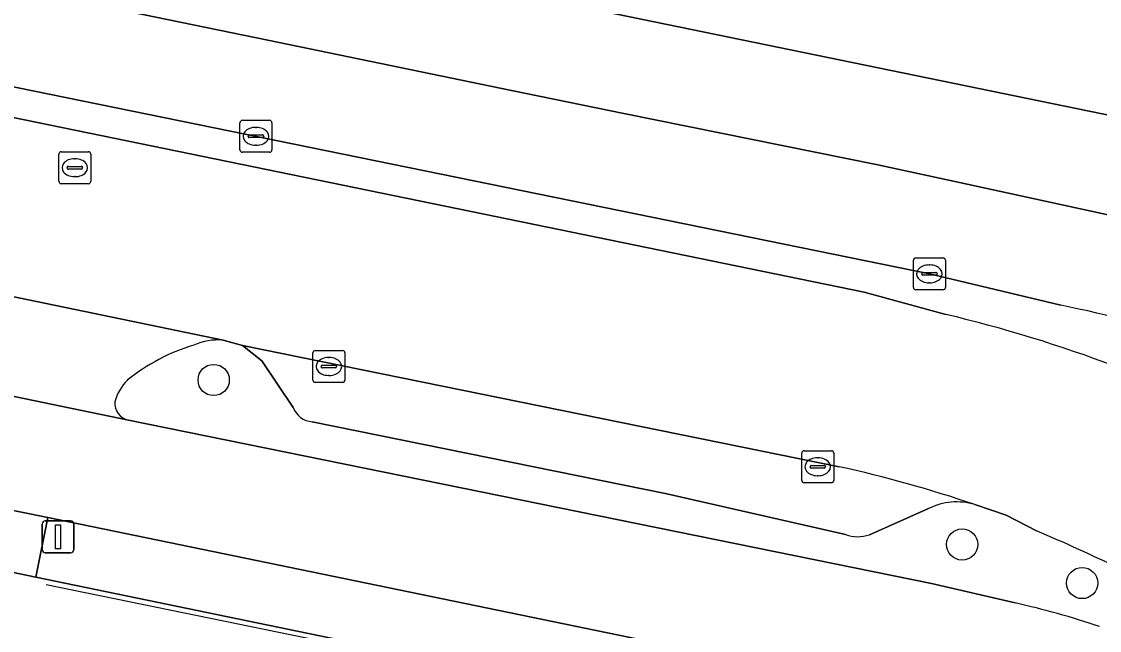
# Model space of a CAD drawing. Extents: x 157692 to 159674, y 381452 to 383291.
# Drawn here: x 158745.55 to 158779.28, y 382046.13 to 382065.2 of the extents above; entities that cross this region are included whole.
import ezdxf

# ---------------------------------------------------------------- set-up
doc = ezdxf.new("R2010")
doc.units = 0
for name, color, linetype in [('IMGEO_Berm_groen', 7, 'Continuous'), ('IMGEO_Boom', 7, 'Continuous'), ('IMGEO_Erf', 7, 'Continuous'), ('IMGEO_Fietspad_gesloten', 7, 'Continuous'), ('IMGEO_Hek', 7, 'Continuous'), ('IMGEO_Kolk', 7, 'Continuous'), ('IMGEO_Lichtmast', 7, 'Continuous'), ('IMGEO_Parkeervlak_open', 7, 'Continuous'), ('IMGEO_Rijbaan_lokaal_open', 7, 'Continuous'), ('IMGEO_Rijbaan_regionaal_gesloten', 7, 'Continuous'), ('IMGEO_Rioolput', 7, 'Continuous'), ('IMGEO_Voetpad_open', 7, 'Continuous')]:
    doc.layers.add(name, color=color, linetype=linetype)

msp = doc.modelspace()

# ---------------------------------------------------------------- linework, layer by layer
at = {"layer": 'IMGEO_Berm_groen'}
for points in [[(158595.092, 382100.086), (158601.14, 382098.944), (158779.77, 382062.223), (158785.616, 382060.813), (158789.108, 382059.781)], [(158778.07, 382056.314), (158773.956, 382057.298), (158711.762, 382070.015), (158600.841, 382092.865), (158585.035, 382095.717)], [(158599.236, 382092.209), (158771.914, 382056.729), (158774.468, 382056.03)], [(158754.047, 382053.115), (158753.071, 382054.578), (158752.461, 382055.052), (158751.861, 382055.219)], [(158748.896, 382052.715), (158774.025, 382047.607), (158776.64, 382046.995)], [(158771.335, 382049.136), (158765.742, 382050.405), (158754.644, 382052.667)], [(158777.306, 382049.248), (158776.357, 382049.737), (158775.376, 382050.073)], [(158773.93, 382049.946), (158772.077, 382049.127)]]:
    msp.add_lwpolyline(points, dxfattribs=at)
for centre, radius, start, end in [((158771.992, 382025.604), 31.306, 61.9794, 78.8047), ((158764.377, 382013.682), 43.533, 61.9779, 76.5977), ((158751.686, 382053.43), 1.798, 84.4147, 114.5503), ((158752.703, 382049.198), 6.127, 106.7353, 128.8386), ((158749.945, 382052.89), 1.53, 135.1126, 164.7435), ((158749.025, 382053.257), 0.558, 176.3356, 256.575), ((158754.702, 382053.366), 0.702, 200.9767, 265.2528), ((158774.81, 382048.219), 1.938, 73.0295, 117.0092), ((158771.719, 382050.166), 1.099, 249.5792, 289.031), ((158759.6, 382006.893), 45.907, 63.7033, 67.3137), ((158770.485, 382019.899), 27.786, 71.5564, 77.2027)]:
    msp.add_arc(centre, radius, start, end, dxfattribs=at)
at = {"layer": 'IMGEO_Boom'}
for centre in [(158751.563, 382053.974), (158774.98, 382048.825), (158778.735, 382047.616)]:
    msp.add_circle(centre, 0.489, dxfattribs=at)
at = {"layer": 'IMGEO_Erf'}
msp.add_lwpolyline([(158807.124, 381952.287), (158808.091, 381956.861), (158805.222, 381964.91), (158804.242, 381967.659), (158797.792, 381985.757), (158794.203, 381996.276), (158791.398, 382004.912), (158787.515, 382016.319), (158786.523, 382015.913), (158778.888, 382035.503), (158778.315, 382036.37), (158777.286, 382037.926), (158775.33, 382040.401), (158772.553, 382042.313), (158745.995, 382047.802), (158735.171, 382050.057)], dxfattribs=at)
at = {"layer": 'IMGEO_Fietspad_gesloten'}
for points in [[(158776.64, 382046.995), (158774.025, 382047.607), (158748.896, 382052.715), (158732.567, 382056.096), (158710.713, 382060.669), (158694.964, 382063.831), (158656.145, 382071.8), (158599.36, 382083.49), (158578.485, 382087.788), (158553.523, 382092.644), (158551.737, 382093.049), (158548.395, 382093.597), (158547.676, 382093.718)], [(158533.524, 382092.807), (158567.173, 382086.396), (158657.056, 382067.984), (158692.348, 382060.756), (158733.578, 382052.258), (158746.373, 382049.67), (158773.852, 382044.005)]]:
    msp.add_lwpolyline(points, dxfattribs=at)
msp.add_arc((158770.485, 382019.899), 27.786, 71.5564, 77.2027, dxfattribs=at)
at = {"layer": 'IMGEO_Hek'}
msp.add_lwpolyline([(158746.324, 382047.568), (158772.791, 382042.143), (158773.459, 382041.685)], dxfattribs=at)
at = {"layer": 'IMGEO_Kolk'}
for p, q in [((158752.385, 382061.18), (158752.385, 382062.032)), ((158752.46, 382062.106), (158753.312, 382062.106)), ((158752.873, 382061.886), (158752.898, 382061.886)), ((158753.386, 382062.032), (158753.386, 382061.18)), ((158752.644, 382061.6), (158752.644, 382061.612)), ((158753.082, 382061.563), (158752.684, 382061.563)), ((158752.687, 382061.649), (158753.085, 382061.649)), ((158753.128, 382061.612), (158753.128, 382061.6)), ((158752.896, 382061.326), (158752.871, 382061.326)), ((158753.312, 382061.106), (158752.46, 382061.106)), ((158773.53, 382057.798), (158774.382, 382057.798)), ((158773.455, 382056.872), (158773.455, 382057.724)), ((158773.943, 382057.578), (158773.968, 382057.578)), ((158774.456, 382057.724), (158774.456, 382056.872)), ((158773.714, 382057.292), (158773.714, 382057.304)), ((158774.152, 382057.255), (158773.754, 382057.255)), ((158773.757, 382057.341), (158774.155, 382057.341)), ((158774.198, 382057.304), (158774.198, 382057.292)), ((158774.382, 382056.798), (158773.53, 382056.798)), ((158773.966, 382057.018), (158773.941, 382057.018)), ((158754.666, 382053.972), (158754.666, 382054.824)), ((158754.741, 382054.898), (158755.593, 382054.898)), ((158755.667, 382054.824), (158755.667, 382053.972)), ((158754.925, 382054.392), (158754.925, 382054.404)), ((158754.968, 382054.441), (158755.366, 382054.441)), ((158755.154, 382054.678), (158755.179, 382054.678)), ((158755.409, 382054.404), (158755.409, 382054.392)), ((158755.363, 382054.355), (158754.965, 382054.355)), ((158755.177, 382054.118), (158755.152, 382054.118)), ((158755.593, 382053.898), (158754.741, 382053.898)), ((158770.037, 382051.757), (158770.889, 382051.757)), ((158769.962, 382050.831), (158769.962, 382051.683)), ((158770.45, 382051.537), (158770.475, 382051.537)), ((158770.963, 382051.683), (158770.963, 382050.831)), ((158770.221, 382051.251), (158770.221, 382051.263)), ((158770.659, 382051.214), (158770.261, 382051.214)), ((158770.264, 382051.3), (158770.662, 382051.3)), ((158770.705, 382051.263), (158770.705, 382051.251)), ((158770.889, 382050.757), (158770.037, 382050.757)), ((158770.473, 382050.977), (158770.448, 382050.977))]:
    msp.add_line(p, q, dxfattribs=at)
for points in [[(158752.385, 382061.18), (158752.385, 382062.032)], [(158752.46, 382062.106), (158753.312, 382062.106)], [(158753.386, 382062.032), (158753.386, 382061.18)], [(158753.312, 382061.106), (158752.46, 382061.106)], [(158773.53, 382057.798), (158774.382, 382057.798)], [(158773.455, 382056.872), (158773.455, 382057.724)], [(158774.456, 382057.724), (158774.456, 382056.872)], [(158774.382, 382056.798), (158773.53, 382056.798)], [(158754.666, 382053.972), (158754.666, 382054.824)], [(158754.741, 382054.898), (158755.593, 382054.898)], [(158755.667, 382054.824), (158755.667, 382053.972)], [(158755.593, 382053.898), (158754.741, 382053.898)], [(158770.037, 382051.757), (158770.889, 382051.757)], [(158769.962, 382050.831), (158769.962, 382051.683)], [(158770.963, 382051.683), (158770.963, 382050.831)], [(158770.889, 382050.757), (158770.037, 382050.757)]]:
    msp.add_lwpolyline(points, dxfattribs=at)
for centre, radius, start, end in [((158752.462, 382062.03), 0.0765, 91.552, 178.448), ((158752.462, 382062.03), 0.0765, 91.552, 178.448), ((158753.31, 382062.03), 0.0765, 1.552, 88.448), ((158753.31, 382062.03), 0.0765, 1.552, 88.448), ((158752.684, 382061.609), 0.0403, 85.8775, 175.7526), ((158752.681, 382061.599), 0.0366, 178.938, 274.7102), ((158753.085, 382061.606), 0.043, 264.8664, 352.4533), ((158753.089, 382061.611), 0.0386, 1.7309, 96.639), ((158752.462, 382061.182), 0.0765, 181.552, 268.448), ((158752.462, 382061.182), 0.0765, 181.552, 268.448), ((158753.31, 382061.182), 0.0765, 271.552, 358.448), ((158753.31, 382061.182), 0.0765, 271.552, 358.448), ((158773.532, 382057.722), 0.0765, 91.552, 178.448), ((158773.532, 382057.722), 0.0765, 91.552, 178.448), ((158774.38, 382057.722), 0.0765, 1.552, 88.448), ((158774.38, 382057.722), 0.0765, 1.552, 88.448), ((158773.754, 382057.301), 0.0403, 85.8775, 175.7526), ((158773.751, 382057.291), 0.0366, 178.938, 274.7102), ((158774.155, 382057.298), 0.043, 264.8664, 352.4533), ((158774.159, 382057.303), 0.0386, 1.7309, 96.639), ((158773.532, 382056.874), 0.0765, 181.552, 268.448), ((158773.532, 382056.874), 0.0765, 181.552, 268.448), ((158774.38, 382056.874), 0.0765, 271.552, 358.448), ((158774.38, 382056.874), 0.0765, 271.552, 358.448), ((158754.743, 382054.822), 0.0765, 91.552, 178.448), ((158754.743, 382054.822), 0.0765, 91.552, 178.448), ((158755.591, 382054.822), 0.0765, 1.552, 88.448), ((158755.591, 382054.822), 0.0765, 1.552, 88.448), ((158754.965, 382054.401), 0.0403, 85.8775, 175.7526), ((158755.37, 382054.403), 0.0386, 1.7309, 96.639), ((158754.962, 382054.391), 0.0366, 178.938, 274.7102), ((158755.366, 382054.398), 0.043, 264.8664, 352.4533), ((158754.743, 382053.974), 0.0765, 181.552, 268.448), ((158754.743, 382053.974), 0.0765, 181.552, 268.448), ((158755.591, 382053.974), 0.0765, 271.552, 358.448), ((158755.591, 382053.974), 0.0765, 271.552, 358.448), ((158770.039, 382051.681), 0.0765, 91.552, 178.448), ((158770.039, 382051.681), 0.0765, 91.552, 178.448), ((158770.887, 382051.681), 0.0765, 1.552, 88.448), ((158770.887, 382051.681), 0.0765, 1.552, 88.448), ((158770.261, 382051.26), 0.0403, 85.8775, 175.7526), ((158770.258, 382051.25), 0.0366, 178.938, 274.7102), ((158770.662, 382051.257), 0.043, 264.8664, 352.4533), ((158770.666, 382051.262), 0.0386, 1.7309, 96.639), ((158770.039, 382050.833), 0.0765, 181.552, 268.448), ((158770.039, 382050.833), 0.0765, 181.552, 268.448), ((158770.887, 382050.833), 0.0765, 271.552, 358.448), ((158770.887, 382050.833), 0.0765, 271.552, 358.448)]:
    msp.add_arc(centre, radius, start, end, dxfattribs=at)
for centre, major_axis, ratio, start_param, end_param in [((158752.872, 382061.606), (-0.387, 0.002), 0.722429, 4.712389, 7.853982), ((158752.897, 382061.606), (-0.39, 0.002), 0.717154, 1.570796, 4.712389), ((158773.942, 382057.298), (-0.387, 0.002), 0.722429, 4.712389, 7.853982), ((158773.967, 382057.298), (-0.39, 0.002), 0.717154, 1.570796, 4.712389), ((158755.153, 382054.398), (-0.387, 0.002), 0.722429, 4.712389, 7.853982), ((158755.178, 382054.398), (-0.39, 0.002), 0.717154, 1.570796, 4.712389), ((158770.449, 382051.257), (-0.387, 0.002), 0.722429, 4.712389, 7.853982), ((158770.474, 382051.257), (-0.39, 0.002), 0.717154, 1.570796, 4.712389)]:
    msp.add_ellipse(centre, major_axis=major_axis, ratio=ratio, start_param=start_param, end_param=end_param, dxfattribs=at)
at = {"layer": 'IMGEO_Lichtmast'}
for p, q in [((158746.195, 382048.661), (158746.195, 382049.461)), ((158746.195, 382049.461), (158746.195, 382048.661)), ((158746.295, 382049.561), (158747.085, 382049.561)), ((158747.085, 382049.561), (158746.295, 382049.561)), ((158747.185, 382049.461), (158747.185, 382048.661)), ((158747.185, 382048.661), (158747.185, 382049.461)), ((158747.085, 382048.561), (158746.295, 382048.561)), ((158746.295, 382048.561), (158747.085, 382048.561))]:
    msp.add_line(p, q, dxfattribs=at)
msp.add_lwpolyline([(158746.615, 382049.436), (158746.765, 382049.436), (158746.765, 382048.686), (158746.615, 382048.686), (158746.615, 382049.436)], dxfattribs=at)
for centre, start, end in [((158746.295, 382049.461), 90, 180), ((158746.295, 382049.461), 90, 180), ((158747.085, 382049.461), 0, 90), ((158747.085, 382049.461), 360, 90), ((158746.295, 382048.661), 180, 270), ((158746.295, 382048.661), 180, 270), ((158747.085, 382048.661), 270, 0), ((158747.085, 382048.661), 270, 0)]:
    msp.add_arc(centre, 0.1, start, end, dxfattribs=at)
at = {"layer": 'IMGEO_Parkeervlak_open'}
for points in [[(158771.129, 382051.26), (158752.461, 382055.052), (158753.071, 382054.578), (158754.047, 382053.115)], [(158754.644, 382052.667), (158765.742, 382050.405), (158771.335, 382049.136)], [(158772.077, 382049.127), (158773.93, 382049.946)]]:
    msp.add_lwpolyline(points, dxfattribs=at)
for centre, radius, start, end in [((158754.702, 382053.366), 0.702, 200.9767, 265.2528), ((158762.664, 382012.782), 39.398, 71.1766, 77.593), ((158774.81, 382048.219), 1.938, 73.0295, 117.0092), ((158771.719, 382050.166), 1.099, 249.5792, 289.031)]:
    msp.add_arc(centre, radius, start, end, dxfattribs=at)
at = {"layer": 'IMGEO_Rijbaan_lokaal_open'}
for points in [[(158774.468, 382056.03), (158771.914, 382056.729), (158599.236, 382092.209)], [(158592.313, 382088.012), (158597.523, 382086.973), (158654.912, 382075.163), (158655.104, 382075.124), (158697.271, 382066.421), (158697.585, 382066.362), (158731.159, 382059.515), (158751.861, 382055.219), (158752.461, 382055.052), (158771.129, 382051.26)], [(158775.376, 382050.073), (158776.357, 382049.737), (158777.306, 382049.248)]]:
    msp.add_lwpolyline(points, dxfattribs=at)
for centre, radius, start, end in [((158764.377, 382013.682), 43.533, 61.9779, 76.5977), ((158762.664, 382012.782), 39.398, 71.1766, 77.593), ((158759.6, 382006.893), 45.907, 63.7033, 67.3137)]:
    msp.add_arc(centre, radius, start, end, dxfattribs=at)
at = {"layer": 'IMGEO_Rijbaan_regionaal_gesloten'}
for points in [[(158589.111, 382098.117), (158587.099, 382098.457), (158583.058, 382099.038), (158554.031, 382102.561), (158552.923, 382102.699), (158549.755, 382103.091), (158542.731, 382103.96), (158542.34, 382100.899), (158546.212, 382100.441), (158549.3, 382100.078), (158555.508, 382099.332), (158576.858, 382096.793), (158585.035, 382095.717), (158600.841, 382092.865), (158711.762, 382070.015), (158773.956, 382057.298), (158778.07, 382056.314)], [(158789.108, 382059.781), (158785.616, 382060.813), (158779.77, 382062.223), (158601.14, 382098.944), (158595.092, 382100.086)], [(158622.531, 382091.496), (158694.915, 382076.653), (158719.619, 382071.54), (158734.149, 382068.548), (158753.256, 382064.615), (158760.881, 382063.045), (158764.396, 382062.321), (158772.339, 382060.717), (158774.895, 382060.16), (158779.833, 382059.082), (158783.408, 382058.156), (158787.416, 382056.658), (158788.418, 382056.189), (158791.204, 382054.885), (158794.822, 382052.871), (158798.298, 382050.745), (158801.98, 382048.183), (158800.705, 382053.461)], [(158790.739, 382050.676), (158803.489, 382041.935), (158801.98, 382048.183), (158798.298, 382050.745), (158794.822, 382052.871), (158791.204, 382054.885), (158788.418, 382056.189), (158787.416, 382056.658), (158783.408, 382058.156), (158779.833, 382059.082), (158774.895, 382060.16), (158772.339, 382060.717), (158764.396, 382062.321), (158760.881, 382063.045), (158753.256, 382064.615), (158734.149, 382068.548), (158719.619, 382071.54), (158694.915, 382076.653), (158622.531, 382091.496)]]:
    msp.add_lwpolyline(points, dxfattribs=at)
msp.add_arc((158771.992, 382025.604), 31.306, 61.9794, 78.8047, dxfattribs=at)
at = {"layer": 'IMGEO_Rioolput'}
for p, q in [((158746.717, 382060.196), (158746.717, 382061.048)), ((158746.792, 382061.122), (158747.644, 382061.122)), ((158747.205, 382060.902), (158747.23, 382060.902)), ((158747.718, 382061.048), (158747.718, 382060.196)), ((158746.976, 382060.616), (158746.976, 382060.628)), ((158747.414, 382060.579), (158747.016, 382060.579)), ((158747.019, 382060.665), (158747.417, 382060.665)), ((158747.46, 382060.628), (158747.46, 382060.616)), ((158747.228, 382060.342), (158747.203, 382060.342)), ((158747.644, 382060.122), (158746.792, 382060.122))]:
    msp.add_line(p, q, dxfattribs=at)
for points in [[(158746.717, 382060.196), (158746.717, 382061.048)], [(158746.792, 382061.122), (158747.644, 382061.122)], [(158747.718, 382061.048), (158747.718, 382060.196)], [(158747.644, 382060.122), (158746.792, 382060.122)]]:
    msp.add_lwpolyline(points, dxfattribs=at)
for centre, radius, start, end in [((158746.794, 382061.046), 0.0765, 91.552, 178.448), ((158746.794, 382061.046), 0.0765, 91.552, 178.448), ((158747.642, 382061.046), 0.0765, 1.552, 88.448), ((158747.642, 382061.046), 0.0765, 1.552, 88.448), ((158747.016, 382060.625), 0.0403, 85.8775, 175.7526), ((158747.013, 382060.615), 0.0366, 178.938, 274.7102), ((158747.417, 382060.622), 0.043, 264.8664, 352.4533), ((158747.421, 382060.627), 0.0386, 1.7309, 96.639), ((158746.794, 382060.198), 0.0765, 181.552, 268.448), ((158746.794, 382060.198), 0.0765, 181.552, 268.448), ((158747.642, 382060.198), 0.0765, 271.552, 358.448), ((158747.642, 382060.198), 0.0765, 271.552, 358.448)]:
    msp.add_arc(centre, radius, start, end, dxfattribs=at)
for centre, major_axis, ratio, start_param, end_param in [((158747.204, 382060.622), (-0.387, 0.002), 0.722429, 4.712389, 7.853982), ((158747.229, 382060.622), (-0.39, 0.002), 0.717154, 1.570796, 4.712389)]:
    msp.add_ellipse(centre, major_axis=major_axis, ratio=ratio, start_param=start_param, end_param=end_param, dxfattribs=at)
at = {"layer": 'IMGEO_Voetpad_open'}
for points in [[(158751.861, 382055.219), (158731.159, 382059.515)], [(158732.567, 382056.096), (158748.896, 382052.715)], [(158773.852, 382044.005), (158746.373, 382049.67), (158745.995, 382047.802), (158772.553, 382042.313), (158773.57, 382042.103)]]:
    msp.add_lwpolyline(points, dxfattribs=at)
msp.add_lwpolyline([(158735.171, 382050.057), (158745.995, 382047.802), (158746.373, 382049.67), (158733.578, 382052.258), (158733.296, 382050.448)], close=True, dxfattribs=at)
for centre, radius, start, end in [((158751.686, 382053.43), 1.798, 84.4147, 114.5503), ((158752.703, 382049.198), 6.127, 106.7353, 128.8386), ((158749.945, 382052.89), 1.53, 135.1126, 164.7435), ((158749.025, 382053.257), 0.558, 176.3356, 256.575)]:
    msp.add_arc(centre, radius, start, end, dxfattribs=at)

doc.saveas('drawing.dxf')
